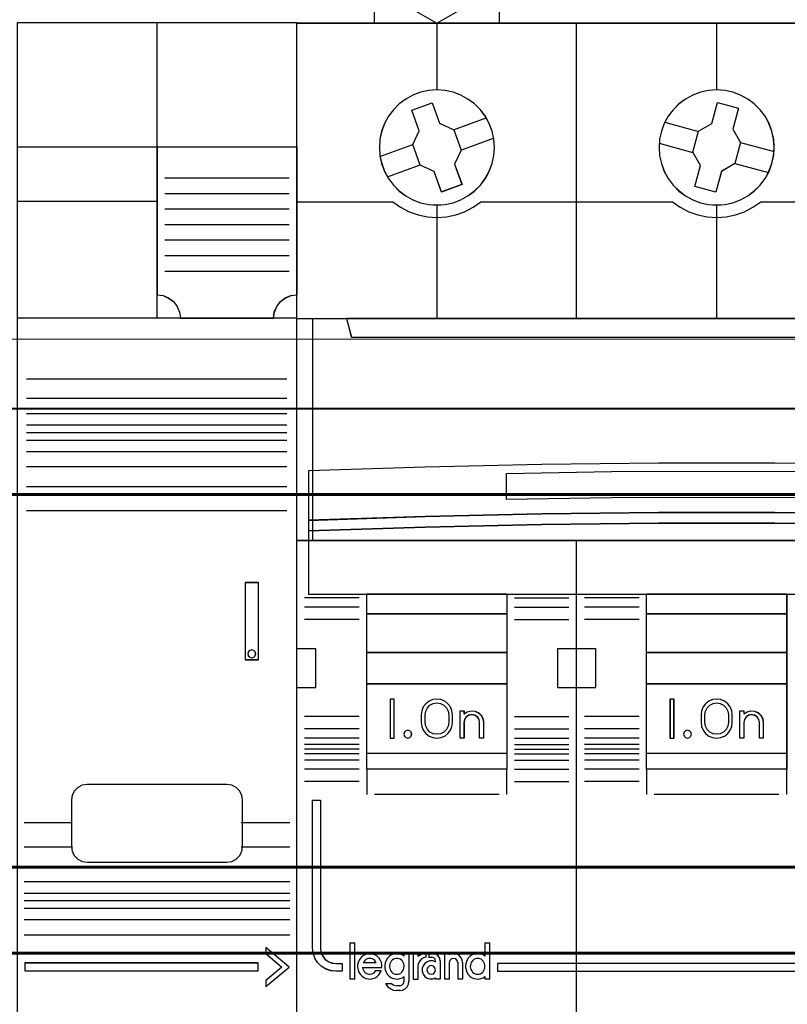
# Model space of a CAD drawing. Header units: millimetres. Extents: x -1290 to 1795, y -4192 to -1311.
# Tile 403 of 656: x 1454 to 1464, y -3689 to -3676. Entities that reach past the tile are written whole.
import ezdxf

# ---------------------------------------------------------------- set-up
doc = ezdxf.new("R2010")
doc.units = ezdxf.units.MM
doc.layers.add('30', color=7, linetype='Continuous')
doc.layers.add('45', color=7, linetype='Continuous')
doc.layers.add('Aparatura', color=7, linetype='Continuous', lineweight=13)

# ---------------------------------------------------------------- blocks, each defined once
blk = doc.blocks.new('*U213')
at = {"layer": '45', "color": 7}
for points in [[(500.464197, -233.598579), (500.464197, -228.589176), (500.464197, -228.589176), (501.593443, -228.343387), (502.734391, -228.179528), (503.887041, -228.097599), (505.045543, -228.097599), (506.192342, -228.179528), (507.339141, -228.343387), (508.468387, -228.589176), (508.468387, -228.589176), (508.468387, -233.598579), (500.464197, -233.598579)], [(507.474578, -229.692949), (506.47954, -229.528994), (505.472796, -229.41774), (504.466051, -229.388462), (503.46516, -229.41774), (502.458416, -229.528994), (501.463378, -229.692949), (501.463378, -229.692949), (501.463378, -231.865346), (501.463378, -231.865346), (504.466051, -233.598579), (504.466051, -233.598579), (507.474578, -231.865346), (507.474578, -231.865346), (507.474578, -229.692949), (507.474578, -229.692949)], [(513.455777, -233.587806), (531.452685, -233.587806), (531.452685, -233.587806), (549.44375, -233.587806), (549.44375, -233.587806), (549.44375, -316.565706), (549.44375, -316.565706), (531.452685, -316.565706), (531.452685, -316.565706), (513.455777, -316.565706), (513.455777, -316.565706), (495.464712, -316.565706), (495.464712, -316.565706), (495.464712, -233.587806), (495.464712, -233.587806), (513.455777, -233.587806), (513.455777, -233.587806)], [(508.169349, -241.59534), (508.134247, -241.062912), (508.023089, -240.548036), (507.830026, -240.056564), (507.58431, -239.588495), (507.268389, -239.167234), (506.893964, -238.792779), (506.466886, -238.482683), (506.004705, -238.225246), (505.507422, -238.038018), (504.992588, -237.926852), (504.466053, -237.885896), (503.945368, -237.926852), (503.418833, -238.038018), (502.927401, -238.225246), (502.46522, -238.482683), (502.043992, -238.792779), (501.669567, -239.167234), (501.353646, -239.588495), (501.096229, -240.056564), (500.914867, -240.548036), (500.803709, -241.062912), (500.768607, -241.59534), (500.803709, -242.121917), (500.914867, -242.636792), (501.096229, -243.134115), (501.353646, -243.596333), (501.669567, -244.023446), (502.043992, -244.397901), (502.46522, -244.713847), (502.927401, -244.965434), (503.418833, -245.152661), (503.945368, -245.263828), (504.466053, -245.298933), (504.992588, -245.263828), (505.507422, -245.152661), (506.004705, -244.965434), (506.466886, -244.713847), (506.893964, -244.397901), (507.268389, -244.023446), (507.58431, -243.596333), (507.830026, -243.134115), (508.023089, -242.636792), (508.134247, -242.121917), (508.169349, -241.59534)], [(508.165768, -241.595336), (508.130708, -241.063681), (508.019685, -240.549554), (507.826856, -240.058796), (507.581437, -239.591407), (507.265898, -239.170758), (506.891926, -238.796847), (506.465364, -238.487202), (506.003743, -238.230139), (505.507061, -238.043183), (504.99285, -237.932178), (504.466952, -237.891282), (503.946897, -237.932178), (503.420999, -238.043183), (502.930161, -238.230139), (502.468539, -238.487202), (502.047821, -238.796847), (501.673849, -239.170758), (501.35831, -239.591407), (501.101204, -240.058796), (500.920062, -240.549554), (500.809039, -241.063681), (500.773979, -241.595336), (500.809039, -242.121148), (500.920062, -242.635275), (501.101204, -243.131875), (501.35831, -243.593421), (501.673849, -244.019913), (502.047821, -244.393824), (502.468539, -244.709311), (502.930161, -244.960532), (503.420999, -245.147488), (503.946897, -245.258493), (504.466952, -245.293547), (504.99285, -245.258493), (505.507061, -245.147488), (506.003743, -244.960532), (506.465364, -244.709311), (506.891926, -244.393824), (507.265898, -244.019913), (507.581437, -243.593421), (507.826856, -243.131875), (508.019685, -242.635275), (508.130708, -242.121148), (508.165768, -241.595336)], [(526.158183, -241.59534), (526.123075, -241.062912), (526.006046, -240.548036), (525.824652, -240.056564), (525.573041, -239.588495), (525.251212, -239.167234), (524.876721, -238.792779), (524.455418, -238.482683), (523.987304, -238.225246), (523.495785, -238.038018), (522.980859, -237.926852), (522.460082, -237.885896), (521.927603, -237.926852), (521.412677, -238.038018), (520.921158, -238.225246), (520.453044, -238.482683), (520.031741, -238.792779), (519.65725, -239.167234), (519.335421, -239.588495), (519.08381, -240.056564), (518.902416, -240.548036), (518.785387, -241.062912), (518.750279, -241.59534), (518.785387, -242.121917), (518.902416, -242.636792), (519.08381, -243.134115), (519.335421, -243.596333), (519.65725, -244.023446), (520.031741, -244.397901), (520.453044, -244.713847), (520.921158, -244.965434), (521.412677, -245.152661), (521.927603, -245.263828), (522.460082, -245.298933), (522.980859, -245.263828), (523.495785, -245.152661), (523.987304, -244.965434), (524.455418, -244.713847), (524.876721, -244.397901), (525.251212, -244.023446), (525.573041, -243.596333), (525.824652, -243.134115), (526.006046, -242.636792), (526.123075, -242.121917), (526.158183, -241.59534)], [(526.152811, -241.595336), (526.117754, -241.063681), (526.000895, -240.549554), (525.819764, -240.058796), (525.568517, -239.591407), (525.247156, -239.170758), (524.873208, -238.796847), (524.452516, -238.487202), (523.985081, -238.230139), (523.494274, -238.043183), (522.980096, -237.932178), (522.460074, -237.891282), (521.928367, -237.932178), (521.414188, -238.043183), (520.923381, -238.230139), (520.455946, -238.487202), (520.035254, -238.796847), (519.661306, -239.170758), (519.339945, -239.591407), (519.088698, -240.058796), (518.907567, -240.549554), (518.790708, -241.063681), (518.755651, -241.595336), (518.790708, -242.121148), (518.907567, -242.635275), (519.088698, -243.131875), (519.339945, -243.593421), (519.661306, -244.019913), (520.035254, -244.393824), (520.455946, -244.709311), (520.923381, -244.960532), (521.414188, -245.147488), (521.928367, -245.258493), (522.460074, -245.293547), (522.980096, -245.258493), (523.494274, -245.147488), (523.985081, -244.960532), (524.452516, -244.709311), (524.873208, -244.393824), (525.247156, -244.019913), (525.568517, -243.593421), (525.819764, -243.131875), (526.000895, -242.635275), (526.117754, -242.121148), (526.152811, -241.595336)], [(521.282109, -240.55373), (522.137758, -240.062184), (522.137758, -240.062184), (522.501116, -238.704579), (522.501116, -238.704579), (523.860777, -239.067387), (523.860777, -239.067387), (523.497419, -240.424992), (523.497419, -240.424992), (523.98971, -241.279346), (523.98971, -241.279346), (523.626353, -242.631099), (523.626353, -242.631099), (522.770704, -243.134348), (522.770704, -243.134348), (522.407346, -244.480249), (522.407346, -244.480249), (521.047685, -244.117441), (521.047685, -244.117441), (521.411043, -242.765689), (521.411043, -242.765689), (520.918752, -241.905483), (520.918752, -241.905483), (521.282109, -240.55373), (521.282109, -240.55373)], [(502.847548, -239.196458), (504.161311, -238.722533), (504.161311, -238.722533), (504.642243, -240.038992), (504.642243, -240.038992), (505.55132, -240.454408), (505.55132, -240.454408), (506.026386, -241.770868), (506.026386, -241.770868), (505.604105, -242.671911), (505.604105, -242.671911), (506.085036, -243.98837), (506.085036, -243.98837), (504.765408, -244.462296), (504.765408, -244.462296), (504.290342, -243.151687), (504.290342, -243.151687), (503.387129, -242.73042), (503.387129, -242.73042), (502.912063, -241.413961), (502.912063, -241.413961), (503.328479, -240.518769), (503.328479, -240.518769), (502.847548, -239.196458), (502.847548, -239.196458)], [(495.464712, -252.58809), (549.44375, -252.58809), (549.44375, -266.884533), (495.464712, -266.884533), (495.464712, -252.58809)], [(495.468294, -252.591681), (549.440168, -252.591681), (549.440168, -266.880943), (495.468294, -266.880943), (495.468294, -252.591681)], [(498.648482, -252.58809), (498.964022, -253.796367), (498.964022, -253.796367), (545.94444, -253.796367), (545.94444, -253.796367), (546.25998, -252.58809), (498.648482, -252.58809)], [(498.652063, -252.591681), (498.967556, -253.790981), (545.940906, -253.790981), (546.256399, -252.591681), (498.652063, -252.591681)], [(548.702422, -262.396325), (541.1996, -262.150266), (533.702621, -261.986227), (526.199799, -261.904208), (518.708663, -261.904208), (511.205841, -261.986227), (503.714705, -262.150266), (496.20604, -262.396325), (496.20604, -265.577512), (503.714705, -265.331453), (511.205841, -265.167414), (518.708663, -265.079536), (526.199799, -265.079536), (533.702621, -265.167414), (541.1996, -265.331453), (548.702422, -265.577512), (548.702422, -262.396325)], [(548.702422, -265.570518), (541.1996, -265.322919), (533.702621, -265.157854), (526.199799, -265.069426), (518.708663, -265.069426), (511.205841, -265.157854), (503.714705, -265.322919), (496.20604, -265.570518), (496.20604, -266.254362), (503.714705, -266.012659), (511.205841, -265.841698), (518.708663, -265.759165), (526.199799, -265.759165), (533.702621, -265.841698), (541.1996, -266.012659), (548.702422, -266.254362), (548.702422, -265.570518)], [(548.69705, -265.571349), (541.195764, -265.326001), (533.700319, -265.162436), (526.199032, -265.074812), (518.70943, -265.074812), (511.208143, -265.162436), (503.718541, -265.326001), (496.211412, -265.571349), (496.211412, -266.248976), (503.718541, -266.00947), (511.208143, -265.840063), (518.70943, -265.758281), (526.199032, -265.758281), (533.700319, -265.840063), (541.195764, -266.00947), (548.69705, -266.248976), (548.69705, -265.571349)], [(548.69705, -265.571349), (541.195764, -265.326001), (533.700319, -265.162436), (526.199032, -265.074812), (518.70943, -265.074812), (511.208143, -265.162436), (503.718541, -265.326001), (496.211412, -265.571349), (496.211412, -266.248976), (503.718541, -266.00947), (511.208143, -265.840063), (518.70943, -265.758281), (526.199032, -265.758281), (533.700319, -265.840063), (541.195764, -266.00947), (548.69705, -266.248976), (548.69705, -265.571349)], [(548.702422, -266.245137), (541.1996, -266.00515), (533.702621, -265.835404), (526.199799, -265.753457), (518.708663, -265.753457), (511.205841, -265.835404), (503.714705, -266.00515), (496.20604, -266.245137), (496.20604, -270.319055), (548.702422, -270.319055), (548.702422, -266.245137)], [(499.962816, -270.308283), (508.964396, -270.308283), (508.964396, -281.586728), (499.962816, -281.586728), (499.962816, -270.308283)], [(499.966397, -270.313669), (508.959024, -270.313669), (508.959024, -281.581342), (499.966397, -281.581342), (499.966397, -270.313669)], [(499.966397, -270.313669), (508.959024, -270.313669), (508.959024, -281.581342), (499.966397, -281.581342), (499.966397, -270.313669)], [(517.94986, -270.308283), (526.958602, -270.308283), (526.958602, -281.586728), (517.94986, -281.586728), (517.94986, -270.308283)], [(517.955232, -270.313669), (526.95323, -270.313669), (526.95323, -281.581342), (517.955232, -281.581342), (517.955232, -270.313669)], [(517.955232, -270.313669), (526.95323, -270.313669), (526.95323, -281.581342), (517.955232, -281.581342), (517.955232, -270.313669)], [(499.962816, -271.575806), (508.964396, -271.575806), (508.964396, -274.087513), (499.962816, -274.087513), (499.962816, -271.575806)], [(499.966397, -271.581192), (508.959024, -271.581192), (508.959024, -274.082127), (499.966397, -274.082127), (499.966397, -271.581192)], [(499.966397, -271.581192), (508.959024, -271.581192), (508.959024, -274.082127), (499.966397, -274.082127), (499.966397, -271.581192)], [(517.94986, -271.575806), (526.958602, -271.575806), (526.958602, -274.087513), (517.94986, -274.087513), (517.94986, -271.575806)], [(517.955232, -271.581192), (526.95323, -271.581192), (526.95323, -274.082127), (517.955232, -274.082127), (517.955232, -271.581192)], [(517.955232, -271.581192), (526.95323, -271.581192), (526.95323, -274.082127), (517.955232, -274.082127), (517.955232, -271.581192)], [(499.962816, -276.078567), (508.964396, -276.078567), (508.964396, -280.581327), (499.962816, -280.581327), (499.962816, -276.078567)], [(517.94986, -276.078567), (526.958602, -276.078567), (526.958602, -280.581327), (517.94986, -280.581327), (517.94986, -276.078567)], [(517.955232, -276.083953), (526.95323, -276.083953), (526.95323, -280.577736), (517.955232, -280.577736), (517.955232, -276.083953)], [(501.715859, -277.076786), (501.46875, -277.076786), (501.46875, -279.577721), (501.715859, -279.577721), (501.715859, -277.076786)], [(519.708275, -277.076786), (519.455794, -277.076786), (519.455794, -279.577721), (519.708275, -279.577721), (519.708275, -277.076786)], [(496.472846, -283.577781), (496.975708, -283.577781), (496.975708, -293.069596), (497.010792, -293.332447), (497.104348, -293.571933), (497.262223, -293.782213), (497.472723, -293.939923), (497.71246, -294.039222), (497.975586, -294.074269), (498.36735, -294.074269), (498.36735, -294.570764), (497.975586, -294.570764), (497.636446, -294.535717), (497.320695, -294.424736), (497.034181, -294.249502), (496.794444, -294.010016), (496.619027, -293.723802), (496.50793, -293.408381), (496.472846, -293.069596), (496.472846, -283.577781)], [(501.895194, -294.768253), (501.983882, -294.762348), (502.072569, -294.732823), (502.149432, -294.691489), (502.220382, -294.626534), (502.279507, -294.555674), (502.320895, -294.4671), (502.350457, -294.37262), (502.362282, -294.284046), (502.362282, -294.183661), (502.344545, -294.089182), (502.297245, -294.006512), (502.249945, -293.923843), (502.184907, -293.852983), (502.108044, -293.805744), (502.025269, -293.770314), (501.936582, -293.746694), (501.847894, -293.746694), (501.765119, -293.770314), (501.676431, -293.805744), (501.599568, -293.852983), (501.534531, -293.923843), (501.487231, -294.006512), (501.451756, -294.089182), (501.428106, -294.183661), (501.422193, -294.284046), (501.434018, -294.37262), (501.463581, -294.4671), (501.504968, -294.555674), (501.570006, -294.626534), (501.640956, -294.691489), (501.723731, -294.732823), (501.806506, -294.762348), (501.895194, -294.768253)], [(507.089859, -294.768253), (507.178547, -294.762348), (507.267235, -294.732823), (507.344097, -294.691489), (507.415048, -294.626534), (507.474173, -294.555674), (507.51556, -294.4671), (507.545123, -294.37262), (507.556948, -294.284046), (507.556948, -294.183661), (507.53921, -294.089182), (507.49191, -294.006512), (507.44461, -293.923843), (507.379572, -293.852983), (507.308622, -293.805744), (507.225847, -293.770314), (507.137159, -293.746694), (507.042559, -293.746694), (506.959784, -293.770314), (506.871096, -293.805744), (506.800146, -293.852983), (506.729196, -293.923843), (506.681896, -294.006512), (506.646421, -294.089182), (506.622771, -294.183661), (506.616858, -294.284046), (506.628683, -294.37262), (506.658246, -294.4671), (506.711459, -294.555674), (506.764671, -294.626534), (506.835621, -294.691489), (506.918397, -294.732823), (507.001172, -294.762348), (507.089859, -294.768253)], [(504.37855, -294.488795), (504.342737, -294.352039), (504.241267, -294.250958), (504.103985, -294.215283), (503.966702, -294.250958), (503.859263, -294.352039), (503.82345, -294.488795), (503.859263, -294.631497), (503.966702, -294.732578), (504.103985, -294.768253), (504.241267, -294.732578), (504.342737, -294.631497), (504.37855, -294.488795)], [(508.362739, -294.073449), (508.362739, -294.570764), (548.433825, -294.570764), (548.433825, -294.073449), (508.362739, -294.073449)]]:
    blk.add_lwpolyline(points, close=True, dxfattribs=at)
at = {"layer": '45', "color": 59}
blk.add_lwpolyline([(513.456971, -233.593193), (531.451491, -233.593193), (549.440168, -233.593193), (549.440168, -316.562115), (531.451491, -316.562115), (513.456971, -316.562115), (495.468294, -316.562115), (495.468294, -233.593193), (513.456971, -233.593193)], close=True, dxfattribs=at)
at = {"layer": '45', "color": 7}
for points in [[(504.46092, -233.587806), (504.46092, -237.898463)], [(513.451756, -252.598862), (513.451756, -233.587806)], [(522.455126, -233.587806), (522.455126, -237.898463)], [(505.54068, -240.462236), (507.64469, -239.692027)], [(519.119152, -239.972103), (521.291206, -240.560981)], [(506.015201, -241.776439), (508.11742, -240.999048)], [(500.809792, -242.18578), (502.922755, -241.40839)], [(518.755651, -241.320417), (520.929496, -241.911091)], [(523.978966, -241.273738), (526.151021, -241.864411)], [(501.287895, -243.492802), (503.397276, -242.722593)], [(523.617256, -242.623848), (525.78931, -243.212726)], [(504.46092, -245.286365), (504.46092, -252.598862)], [(522.455126, -245.286365), (522.455126, -252.598862)], [(535.949438, -262.575672), (529.204875, -262.467461), (522.460312, -262.435634), (515.70406, -262.467461), (508.953652, -262.575672)], [(513.451756, -316.565706), (513.451756, -266.873761)], [(495.464712, -273.825391), (496.678771, -273.825391)], [(496.668027, -273.825391), (496.668027, -276.335303)], [(512.253813, -276.335303), (512.253813, -273.825391)], [(512.253813, -273.825391), (513.4625, -273.825391)], [(513.451756, -273.825391), (514.665814, -273.825391)], [(514.65507, -273.825391), (514.65507, -276.335303)], [(495.464712, -276.324531), (496.678771, -276.324531)], [(512.253813, -276.324531), (513.4625, -276.324531)], [(513.451756, -276.324531), (514.665814, -276.324531)], [(517.464595, -279.987063), (513.954928, -279.987063)], [(499.962816, -281.575956), (499.962816, -283.19896)], [(508.953652, -281.575956), (508.953652, -283.19896)], [(517.94986, -281.575956), (517.94986, -283.19896)], [(526.946068, -281.575956), (526.946068, -283.19896)], [(498.863359, -292.743088), (498.863359, -295.07885)], [(498.863359, -292.743088), (499.183885, -292.743088)], [(499.173141, -292.743088), (499.173141, -295.07885)], [(507.546204, -292.743088), (507.546204, -293.612042)], [(507.546204, -292.743088), (507.86673, -292.743088)], [(507.854195, -292.743088), (507.854195, -295.07885)], [(500.926184, -294.331891), (500.926184, -294.17897), (500.896747, -294.020168), (500.84376, -293.873128), (500.755449, -293.737852), (500.649475, -293.626102), (500.519951, -293.537879), (500.378653, -293.473182), (500.237355, -293.443774), (500.084282, -293.437892), (499.931209, -293.4673), (499.78991, -293.531997), (499.660387, -293.614339), (499.554413, -293.731971), (499.471989, -293.855484), (499.407227, -294.008404), (499.371903, -294.161325), (499.371903, -294.320128), (499.40134, -294.473048), (499.448439, -294.625969), (499.536751, -294.761245), (499.636837, -294.878877), (499.760473, -294.972982), (499.895884, -295.037679), (500.048957, -295.072969), (500.20203, -295.07885), (500.349216, -295.049442), (500.490514, -294.990627), (500.620038, -294.914166), (500.737786, -294.802416), (500.82021, -294.673022), (500.884972, -294.531864)], [(500.569845, -294.02677), (500.522431, -293.947618), (500.46909, -293.880643), (500.397969, -293.819757), (500.314993, -293.783226), (500.237945, -293.758871), (500.15497, -293.746694), (500.066068, -293.758871), (499.983093, -293.783226), (499.900118, -293.819757), (499.84085, -293.880643), (499.781583, -293.947618), (499.728242, -294.02677)], [(502.362282, -293.602576), (502.232711, -293.514353), (502.09136, -293.4673), (501.94412, -293.437892), (501.796879, -293.443774), (501.655529, -293.479063), (501.508288, -293.54376), (501.390496, -293.631984), (501.284483, -293.743734), (501.207918, -293.87901), (501.149022, -294.026049), (501.119574, -294.17897), (501.119574, -294.337772), (501.149022, -294.490693), (501.207918, -294.637732), (501.284483, -294.773009), (501.390496, -294.884758), (501.508288, -294.972982), (501.655529, -295.037679), (501.796879, -295.072969), (501.94412, -295.07885), (502.09136, -295.049442), (502.232711, -294.990627), (502.362282, -294.914166)], [(502.351539, -293.437892), (502.351539, -293.612042)], [(502.351539, -293.437892), (502.672064, -293.437892)], [(502.66132, -293.437892), (502.66132, -295.22966)], [(502.935289, -293.437892), (502.935289, -295.07885)], [(502.935289, -293.437892), (503.255815, -293.437892)], [(503.771521, -293.437892), (503.490349, -293.48146), (503.245071, -293.624609)], [(503.245071, -293.437892), (503.245071, -293.624609)], [(503.771521, -293.671289), (503.609997, -293.718875), (503.454455, -293.808099), (503.340789, -293.938961), (503.269001, -294.093615), (503.245071, -294.260167)], [(503.758987, -293.437892), (503.758987, -293.682061)], [(503.952377, -293.437892), (503.952377, -293.682061)], [(504.226345, -293.437892), (503.952377, -293.437892)], [(503.952377, -293.671289), (504.143976, -293.671289)], [(504.37855, -293.915458), (504.347886, -293.787269), (504.262024, -293.70181), (504.133232, -293.671289)], [(504.688332, -293.915458), (504.652429, -293.736371), (504.550702, -293.575192), (504.401103, -293.47371), (504.215602, -293.437892)], [(504.951557, -293.437892), (504.951557, -295.07885)], [(504.951557, -293.437892), (505.272083, -293.437892)], [(506.124431, -294.02677), (506.100784, -293.860219), (506.023934, -293.705564), (505.911614, -293.574702), (505.763824, -293.47953), (505.598299, -293.437892), (505.426863, -293.44384), (505.261339, -293.503323)], [(505.261339, -293.437892), (505.261339, -293.513297)], [(505.814649, -294.02677), (505.778951, -293.886732), (505.677809, -293.783226), (505.535019, -293.746694), (505.398179, -293.783226), (505.297036, -293.886732), (505.261339, -294.02677)], [(507.556948, -293.602576), (507.433088, -293.514353), (507.285635, -293.4673), (507.144081, -293.437892), (506.99073, -293.443774), (506.849176, -293.479063), (506.701723, -293.54376), (506.583761, -293.631984), (506.477595, -293.743734), (506.40092, -293.87901), (506.341939, -294.026049), (506.312449, -294.17897), (506.312449, -294.337772), (506.341939, -294.490693), (506.40092, -294.637732), (506.477595, -294.773009), (506.583761, -294.884758), (506.701723, -294.972982), (506.849176, -295.037679), (506.99073, -295.072969), (507.144081, -295.07885), (507.285635, -295.049442), (507.433088, -294.990627), (507.556948, -294.914166)], [(499.681685, -294.324799), (500.926184, -294.324799)], [(499.681685, -294.324799), (499.70538, -294.420681), (499.746847, -294.504578), (499.794238, -294.588475), (499.8594, -294.654393), (499.930486, -294.708327), (500.007497, -294.744283), (500.096354, -294.768253), (500.179288, -294.768253), (500.27407, -294.750275), (500.35108, -294.71432), (500.434014, -294.666379), (500.493252, -294.60046), (500.546567, -294.528548)], [(499.728242, -294.015998), (500.569845, -294.015998)], [(502.935289, -295.07885), (503.255815, -295.07885), (503.255815, -294.249394)], [(504.37855, -293.969036), (504.207006, -293.910072), (504.023632, -293.910072), (503.846173, -293.969036), (503.692375, -294.075172), (503.579984, -294.222582), (503.520831, -294.393579), (503.520831, -294.576368), (503.579984, -294.759158), (503.692375, -294.906569), (503.846173, -295.012704), (504.023632, -295.071669), (504.207006, -295.071669), (504.37855, -295.006808)], [(504.367806, -293.904685), (504.367806, -293.980091)], [(504.677588, -293.904685), (504.677588, -295.07885)], [(505.261339, -294.015998), (505.261339, -295.07885)], [(505.803905, -294.015998), (505.803905, -295.07885)], [(506.113687, -294.015998), (506.113687, -295.07885)], [(498.863359, -295.068078), (499.183885, -295.068078)], [(500.534032, -294.524084), (500.884999, -294.524084)], [(502.351539, -294.902905), (502.351539, -295.22966)], [(504.367806, -294.996264), (504.367806, -295.07885)], [(504.367806, -295.068078), (504.688332, -295.068078)], [(504.951557, -295.068078), (505.272083, -295.068078)], [(505.803905, -295.068078), (506.124431, -295.068078)], [(507.546204, -294.902905), (507.546204, -295.07885)], [(507.546204, -295.068078), (507.86673, -295.068078)], [(501.160759, -295.35354), (501.291232, -295.545045), (501.469151, -295.688674), (501.676723, -295.784426), (501.902086, -295.820333)], [(501.160759, -295.35354), (501.55112, -295.35354)], [(501.540376, -295.35354), (501.709174, -295.466648), (501.902086, -295.50435)], [(501.889552, -295.493578), (502.093685, -295.493578)], [(502.082942, -295.820333), (502.261464, -295.790559), (502.428084, -295.701235), (502.559, -295.576182), (502.642311, -295.409445), (502.672064, -295.218888)], [(502.082942, -295.50435), (502.222612, -295.461835), (502.325847, -295.358582), (502.362282, -295.218888)], [(502.093685, -295.809561), (501.889552, -295.809561)]]:
    blk.add_lwpolyline(points, dxfattribs=at)
at = {"layer": '45', "color": 251}
for points in [[(521.284843, -240.555667), (522.138496, -240.065038), (522.501007, -238.709966), (523.857496, -239.072097), (523.494986, -240.427169), (523.986129, -241.27993), (523.623619, -242.629161), (522.769966, -243.131473), (522.407456, -244.474863), (521.050966, -244.112732), (521.413476, -242.7635), (520.922333, -241.904899), (521.284843, -240.555667)], [(502.85292, -239.199456), (504.162323, -238.726124), (504.641659, -240.040936), (505.547719, -240.455832), (506.021209, -241.770644), (505.600329, -242.67056), (506.079665, -243.985372), (504.764415, -244.458705), (504.290925, -243.149736), (503.39071, -242.728996), (502.917221, -241.414184), (503.332255, -240.520112), (502.85292, -239.199456)], [(548.69705, -266.247954), (541.195764, -266.008345), (533.700319, -265.838866), (526.199032, -265.757048), (518.70943, -265.757048), (511.208143, -265.838866), (503.718541, -266.008345), (496.211412, -266.247954), (496.211412, -270.315464), (548.69705, -270.315464), (548.69705, -266.247954)], [(548.69705, -266.247954), (541.195764, -266.008345), (533.700319, -265.838866), (526.199032, -265.757048), (518.70943, -265.757048), (511.208143, -265.838866), (503.718541, -266.008345), (496.211412, -266.247954), (496.211412, -270.315464), (548.69705, -270.315464), (548.69705, -266.247954)], [(499.966397, -276.083953), (508.959024, -276.083953), (508.959024, -280.577736), (499.966397, -280.577736), (499.966397, -276.083953)]]:
    blk.add_lwpolyline(points, close=True, dxfattribs=at)
for points in [[(495.464712, -245.088876), (501.644233, -245.088876)], [(501.633489, -245.088876), (502.136839, -245.437008), (502.681158, -245.726134), (503.260595, -245.932653), (503.857591, -246.056564), (504.466292, -246.097868), (505.080846, -246.056564), (505.677842, -245.932653), (506.251426, -245.726134), (506.795746, -245.437008), (507.299095, -245.088876)], [(507.288351, -245.088876), (519.631277, -245.088876)], [(519.620533, -245.088876), (520.118187, -245.437008), (520.662678, -245.726134), (521.242298, -245.932653), (521.845337, -246.056564), (522.460086, -246.097868), (523.063125, -246.056564), (523.666164, -245.932653), (524.245784, -245.726134), (524.790275, -245.437008), (525.287929, -245.088876)], [(525.275395, -245.088876), (537.620111, -245.088876)], [(508.953652, -264.245356), (508.953652, -262.563104)], [(535.949438, -264.245356), (529.204875, -264.137145), (522.460312, -264.105318), (515.70406, -264.137145), (508.953652, -264.245356)], [(499.477551, -270.559633), (495.960721, -270.559633)], [(509.455033, -270.559633), (512.961119, -270.559633)], [(517.464595, -270.559633), (513.954928, -270.559633)], [(499.477551, -271.161078), (495.960721, -271.161078)], [(509.455033, -271.161078), (512.961119, -271.161078)], [(517.464595, -271.161078), (513.954928, -271.161078)], [(499.477551, -271.961808), (495.960721, -271.961808)], [(509.455033, -271.961808), (512.961119, -271.961808)], [(517.464595, -271.961808), (513.954928, -271.961808)], [(499.477551, -278.193499), (495.960721, -278.193499)], [(509.455033, -278.193499), (512.961119, -278.193499)], [(517.464595, -278.193499), (513.954928, -278.193499)], [(499.477551, -278.987048), (495.960721, -278.987048)], [(509.455033, -278.987048), (512.961119, -278.987048)], [(517.464595, -278.987048), (513.954928, -278.987048)], [(499.477551, -279.588493), (495.960721, -279.588493)], [(509.455033, -279.588493), (512.961119, -279.588493)], [(517.464595, -279.588493), (513.954928, -279.588493)], [(499.477551, -279.987063), (495.960721, -279.987063)], [(499.477551, -280.290479), (495.960721, -280.290479)], [(509.455033, -279.987063), (512.961119, -279.987063)], [(509.455033, -280.290479), (512.961119, -280.290479)], [(517.464595, -280.290479), (513.954928, -280.290479)], [(499.477551, -280.588508), (495.960721, -280.588508)], [(499.477551, -280.990669), (495.960721, -280.990669)], [(509.455033, -280.588508), (512.961119, -280.588508)], [(509.455033, -280.990669), (512.961119, -280.990669)], [(517.464595, -280.588508), (513.954928, -280.588508)], [(517.464595, -280.990669), (513.954928, -280.990669)], [(499.477551, -281.586728), (495.960721, -281.586728)], [(509.455033, -281.586728), (512.961119, -281.586728)], [(517.464595, -281.586728), (513.954928, -281.586728)], [(499.477551, -282.382072), (495.960721, -282.382072)], [(509.455033, -282.382072), (512.961119, -282.382072)], [(517.464595, -282.382072), (513.954928, -282.382072)], [(500.464197, -283.186393), (508.468387, -283.186393)], [(518.445869, -283.186393), (526.460802, -283.186393)]]:
    blk.add_lwpolyline(points, dxfattribs=at)
at = {"layer": '45', "color": 4}
blk.add_lwpolyline([(496.469265, -252.58809), (496.469265, -266.884533)], dxfattribs=at)
blk.add_lwpolyline([(548.69705, -262.398713), (541.195764, -262.153256), (533.700319, -261.989618), (526.199032, -261.907798), (518.70943, -261.907798), (511.208143, -261.989618), (503.718541, -262.153256), (496.211412, -262.398713), (496.211412, -265.572126), (503.718541, -265.326669), (511.208143, -265.16303), (518.70943, -265.075367), (526.199032, -265.075367), (533.700319, -265.16303), (541.195764, -265.326669), (548.69705, -265.572126), (548.69705, -262.398713)], close=True, dxfattribs=at)
blk.add_lwpolyline([(548.69705, -262.398713), (541.195764, -262.153256), (533.700319, -261.989618), (526.199032, -261.907798), (518.70943, -261.907798), (511.208143, -261.989618), (503.718541, -262.153256), (496.211412, -262.398713), (496.211412, -265.572126), (503.718541, -265.326669), (511.208143, -265.16303), (518.70943, -265.075367), (526.199032, -265.075367), (533.700319, -265.16303), (541.195764, -265.326669), (548.69705, -265.572126), (548.69705, -262.398713)], close=True, dxfattribs=at)
at = {"layer": '45', "color": 255}
for points in [[(501.71944, -277.0714), (501.463378, -277.0714), (501.463378, -277.0714), (501.463378, -279.583107), (501.463378, -279.583107), (501.71944, -279.583107), (501.71944, -279.583107), (501.71944, -277.0714), (501.71944, -277.0714)], [(505.470845, -278.074909), (505.435597, -277.822565), (505.335729, -277.57022), (505.171241, -277.370692), (504.971506, -277.206375), (504.730648, -277.106611), (504.466292, -277.0714), (504.207811, -277.106611), (503.961078, -277.206375), (503.755468, -277.370692), (503.59098, -277.57022), (503.496987, -277.822565), (503.461739, -278.074909), (503.461739, -278.074909), (503.461739, -278.579598), (503.461739, -278.579598), (503.496987, -278.837811), (503.59098, -279.078418), (503.755468, -279.295552), (503.961078, -279.448132), (504.207811, -279.547896), (504.466292, -279.583107), (504.730648, -279.547896), (504.971506, -279.448132), (505.171241, -279.295552), (505.335729, -279.078418), (505.435597, -278.837811), (505.470845, -278.579598), (505.470845, -278.579598), (505.470845, -278.074909), (505.470845, -278.074909)], [(503.71243, -278.579543), (503.71243, -278.074477), (503.71243, -278.074477), (503.747755, -277.839562), (503.853731, -277.634012), (504.024469, -277.463699), (504.230533, -277.357987), (504.466034, -277.32275), (504.701536, -277.357987), (504.913487, -277.463699), (505.078338, -277.634012), (505.184313, -277.839562), (505.225526, -278.074477), (505.225526, -278.074477), (505.225526, -278.579543), (505.225526, -278.579543), (505.184313, -278.814458), (505.078338, -279.025881), (504.913487, -279.190321), (504.701536, -279.296033), (504.466034, -279.337143), (504.230533, -279.296033), (504.024469, -279.190321), (503.853731, -279.025881), (503.747755, -278.814458), (503.71243, -278.579543), (503.71243, -278.579543)], [(519.713647, -277.0714), (519.452212, -277.0714), (519.452212, -277.0714), (519.452212, -279.583107), (519.452212, -279.583107), (519.713647, -279.583107), (519.713647, -279.583107), (519.713647, -277.0714), (519.713647, -277.0714)], [(523.457888, -278.074909), (523.422641, -277.822565), (523.322773, -277.57022), (523.16416, -277.370692), (522.952675, -277.206375), (522.711817, -277.106611), (522.45921, -277.0714), (522.194854, -277.106611), (521.953997, -277.206375), (521.742512, -277.370692), (521.583898, -277.57022), (521.484031, -277.822565), (521.448783, -278.074909), (521.448783, -278.074909), (521.448783, -278.579598), (521.448783, -278.579598), (521.484031, -278.837811), (521.583898, -279.078418), (521.742512, -279.295552), (521.953997, -279.448132), (522.194854, -279.547896), (522.45921, -279.583107), (522.711817, -279.547896), (522.952675, -279.448132), (523.16416, -279.295552), (523.322773, -279.078418), (523.422641, -278.837811), (523.457888, -278.579598), (523.457888, -278.579598), (523.457888, -278.074909), (523.457888, -278.074909)], [(521.701264, -278.579543), (521.701264, -278.074477), (521.701264, -278.074477), (521.73656, -277.839562), (521.848328, -277.634012), (522.01304, -277.463699), (522.224811, -277.357987), (522.460114, -277.32275), (522.683651, -277.357987), (522.895423, -277.463699), (523.066017, -277.634012), (523.171903, -277.839562), (523.207198, -278.074477), (523.207198, -278.074477), (523.207198, -278.579543), (523.207198, -278.579543), (523.171903, -278.814458), (523.066017, -279.025881), (522.895423, -279.190321), (522.683651, -279.296033), (522.460114, -279.337143), (522.224811, -279.296033), (522.01304, -279.190321), (521.848328, -279.025881), (521.73656, -278.814458), (521.701264, -278.579543), (521.701264, -278.579543)], [(506.208758, -277.825451), (506.208758, -278.013561), (506.208758, -278.013561), (506.420709, -277.884235), (506.662098, -277.825451), (506.903487, -277.848965), (507.133101, -277.94302), (507.309727, -278.113495), (507.433365, -278.336876), (507.474578, -278.577892), (507.474578, -278.577892), (507.474578, -279.583107), (507.474578, -279.583107), (507.215527, -279.583107), (507.215527, -279.583107), (507.215527, -278.577892), (507.215527, -278.577892), (507.180201, -278.383904), (507.068338, -278.219307), (506.903487, -278.113495), (506.715086, -278.072346), (506.520798, -278.113495), (506.355947, -278.219307), (506.249971, -278.383904), (506.208758, -278.577892), (506.208758, -278.577892), (506.208758, -279.583107), (506.208758, -279.583107), (505.961482, -279.583107), (505.961482, -279.583107), (505.961482, -277.825451), (505.961482, -277.825451), (506.208758, -277.825451), (506.208758, -277.825451)], [(506.212374, -277.830837), (506.212374, -278.017794), (506.422821, -277.889261), (506.662496, -277.830837), (506.90217, -277.854207), (507.130154, -277.947685), (507.305526, -278.117116), (507.428286, -278.339128), (507.469206, -278.578667), (507.469206, -279.577721), (507.211994, -279.577721), (507.211994, -278.578667), (507.17692, -278.385867), (507.065851, -278.222279), (506.90217, -278.117116), (506.715107, -278.076219), (506.522198, -278.117116), (506.358518, -278.222279), (506.253295, -278.385867), (506.212374, -278.578667), (506.212374, -279.577721), (505.966854, -279.577721), (505.966854, -277.830837), (506.212374, -277.830837)], [(524.203689, -277.825451), (524.203689, -278.013561), (524.203689, -278.013561), (524.409509, -277.884235), (524.650612, -277.825451), (524.897596, -277.848965), (525.115177, -277.94302), (525.303355, -278.113495), (525.415086, -278.336876), (525.45625, -278.577892), (525.45625, -278.577892), (525.45625, -279.583107), (525.45625, -279.583107), (525.203385, -279.583107), (525.203385, -279.583107), (525.203385, -278.577892), (525.203385, -278.577892), (525.168102, -278.383904), (525.062252, -278.219307), (524.897596, -278.113495), (524.703537, -278.072346), (524.509479, -278.113495), (524.344823, -278.219307), (524.238973, -278.383904), (524.203689, -278.577892), (524.203689, -278.577892), (524.203689, -279.583107), (524.203689, -279.583107), (523.944944, -279.583107), (523.944944, -279.583107), (523.944944, -277.825451), (523.944944, -277.825451), (524.203689, -277.825451), (524.203689, -277.825451)], [(524.206044, -277.830837), (524.206044, -278.017794), (524.410889, -277.889261), (524.650849, -277.830837), (524.896662, -277.854207), (525.113212, -277.947685), (525.300498, -278.117116), (525.4117, -278.339128), (525.452669, -278.578667), (525.452669, -279.577721), (525.201003, -279.577721), (525.201003, -278.578667), (525.165886, -278.385867), (525.060538, -278.222279), (524.896662, -278.117116), (524.703523, -278.076219), (524.510384, -278.117116), (524.346509, -278.222279), (524.24116, -278.385867), (524.206044, -278.578667), (524.206044, -279.577721), (523.948526, -279.577721), (523.948526, -277.830837), (524.206044, -277.830837)], [(502.847548, -279.332341), (502.811777, -279.200988), (502.72235, -279.105458), (502.59119, -279.069635), (502.465992, -279.105458), (502.376565, -279.200988), (502.340795, -279.332341), (502.376565, -279.451754), (502.465992, -279.547284), (502.59119, -279.583107), (502.72235, -279.547284), (502.811777, -279.451754), (502.847548, -279.332341)], [(502.842176, -279.332216), (502.807037, -279.203618), (502.71919, -279.110093), (502.590348, -279.075021), (502.467362, -279.110093), (502.379515, -279.203618), (502.344376, -279.332216), (502.379515, -279.449123), (502.467362, -279.542649), (502.590348, -279.577721), (502.71919, -279.542649), (502.807037, -279.449123), (502.842176, -279.332216)], [(520.834591, -279.332341), (520.798862, -279.200988), (520.703583, -279.105458), (520.584484, -279.069635), (520.453475, -279.105458), (520.358196, -279.200988), (520.322466, -279.332341), (520.358196, -279.451754), (520.453475, -279.547284), (520.584484, -279.583107), (520.703583, -279.547284), (520.798862, -279.451754), (520.834591, -279.332341)], [(520.83101, -279.332216), (520.79578, -279.203618), (520.701834, -279.110093), (520.584401, -279.075021), (520.455224, -279.110093), (520.361278, -279.203618), (520.326048, -279.332216), (520.361278, -279.449123), (520.455224, -279.542649), (520.584401, -279.577721), (520.701834, -279.542649), (520.79578, -279.449123), (520.83101, -279.332216)]]:
    blk.add_lwpolyline(points, close=True, dxfattribs=at)
at = {"layer": '45', "color": 1}
for points in [[(496.469265, -283.572395), (496.974504, -283.572395), (496.974504, -283.572395), (496.974504, -293.073512), (496.974504, -293.073512), (497.009753, -293.336619), (497.103751, -293.57634), (497.262372, -293.786826), (497.473867, -293.944691), (497.714737, -294.044087), (497.979106, -294.079168), (497.979106, -294.079168), (498.372722, -294.079168), (498.372722, -294.079168), (498.372722, -294.57615), (498.372722, -294.57615), (497.979106, -294.57615), (497.979106, -294.57615), (497.638364, -294.541069), (497.321121, -294.429979), (497.033252, -294.254573), (496.792383, -294.014853), (496.616137, -293.728358), (496.504514, -293.412628), (496.469265, -293.073512), (496.469265, -293.073512), (496.469265, -283.572395), (496.469265, -283.572395)], [(508.357367, -294.068063), (508.357367, -294.57615), (508.357367, -294.57615), (548.439197, -294.57615), (548.439197, -294.57615), (548.439197, -294.068063), (548.439197, -294.068063), (508.357367, -294.068063), (508.357367, -294.068063)]]:
    blk.add_lwpolyline(points, close=True, dxfattribs=at)
blk = doc.blocks.new('*U214')
at = {"layer": '45', "color": 7}
for points in [[(495.462922, -233.600374), (486.469309, -233.600374), (486.469309, -233.600374), (477.470506, -233.600374), (477.470506, -233.600374), (477.470506, -316.556729), (477.470506, -316.556729), (486.469309, -316.556729), (486.469309, -316.556729), (495.462922, -316.556729), (495.462922, -316.556729), (495.462922, -233.600374), (495.462922, -233.600374)], [(495.45934, -233.603965), (486.469308, -233.603965), (477.474087, -233.603965), (477.474087, -316.553139), (486.469308, -316.553139), (495.45934, -316.553139), (495.45934, -233.603965)], [(495.46346, -241.590337), (486.464923, -241.590337), (486.480501, -241.5592), (486.480501, -251.035056), (486.464923, -251.097329), (486.854358, -251.138844), (487.212638, -251.294526), (487.524185, -251.528049), (487.768231, -251.839414), (487.91362, -252.207862), (487.970737, -252.597067), (487.965545, -252.586688), (493.962839, -252.586688), (493.968031, -252.597067), (494.014763, -252.207862), (494.170537, -251.839414), (494.404198, -251.528049), (494.715746, -251.294526), (495.08441, -251.138844), (495.46346, -251.097329), (495.479037, -251.035056), (495.479037, -241.5592), (495.46346, -241.590337)], [(495.458104, -241.593907), (486.468504, -241.593907), (486.484066, -241.562791), (486.484066, -251.032481), (486.468504, -251.094714), (486.857552, -251.136202), (487.215476, -251.291783), (487.526715, -251.525154), (487.770518, -251.836316), (487.915763, -252.204524), (487.972823, -252.593476), (487.967636, -252.583104), (493.958973, -252.583104), (493.96416, -252.593476), (494.010846, -252.204524), (494.166465, -251.836316), (494.399893, -251.525154), (494.711132, -251.291783), (495.07943, -251.136202), (495.458104, -251.094714), (495.473666, -251.032481), (495.473666, -241.562791), (495.458104, -241.593907)], [(492.159179, -269.577572), (492.968551, -269.577572), (492.968551, -269.577572), (492.968551, -274.575851), (492.968551, -274.575851), (492.159179, -274.575851), (492.159179, -274.575851), (492.159179, -269.577572), (492.159179, -269.577572)], [(492.164551, -269.582958), (492.96497, -269.582958), (492.96497, -274.57226), (492.164551, -274.57226), (492.164551, -269.582958)], [(492.809184, -274.172173), (492.777959, -274.05255), (492.68949, -273.964133), (492.564592, -273.927727), (492.444899, -273.964133), (492.340818, -274.05255), (492.309593, -274.172173), (492.340818, -274.307399), (492.444899, -274.395815), (492.564592, -274.432222), (492.68949, -274.395815), (492.777959, -274.307399), (492.809184, -274.172173)], [(490.965551, -282.570584), (481.973249, -282.570584), (481.973249, -282.570584), (481.661737, -282.617348), (481.381377, -282.762833), (481.158127, -282.986258), (481.017947, -283.261641), (480.97122, -283.563004), (480.97122, -283.563004), (480.97122, -286.571438), (480.97122, -286.571438), (481.017947, -286.883193), (481.158127, -287.163773), (481.381377, -287.387197), (481.661737, -287.532683), (481.973249, -287.57425), (481.973249, -287.57425), (490.965551, -287.57425), (490.965551, -287.57425), (491.282254, -287.532683), (491.557423, -287.387197), (491.780673, -287.163773), (491.926045, -286.883193), (491.96758, -286.571438), (491.96758, -286.571438), (491.96758, -283.563004), (491.96758, -283.563004), (491.926045, -283.261641), (491.780673, -282.986258), (491.557423, -282.762833), (491.282254, -282.617348), (490.965551, -282.570584), (490.965551, -282.570584)], [(490.961158, -282.575971), (481.977642, -282.575971), (481.666435, -282.62265), (481.386348, -282.767874), (481.163316, -282.990898), (481.023273, -283.265787), (480.976592, -283.56661), (480.976592, -286.569647), (481.023273, -286.880842), (481.163316, -287.160918), (481.386348, -287.383942), (481.666435, -287.529166), (481.977642, -287.570659), (490.961158, -287.570659), (491.277552, -287.529166), (491.552452, -287.383942), (491.775483, -287.160918), (491.920714, -286.880842), (491.962208, -286.569647), (491.962208, -283.56661), (491.920714, -283.265787), (491.775483, -282.990898), (491.552452, -282.767874), (491.277552, -282.62265), (490.961158, -282.575971)], [(494.970494, -294.319325), (493.460979, -293.053685), (493.460979, -293.053685), (493.460979, -293.449523), (493.460979, -293.449523), (494.500403, -294.319325), (494.500403, -294.319325), (493.460979, -295.189126), (493.460979, -295.189126), (493.460979, -295.579755), (493.460979, -295.579755), (494.970494, -294.319325), (494.970494, -294.319325)], [(494.966913, -294.319313), (493.466351, -293.059071), (493.466351, -293.453221), (494.49961, -294.319313), (493.466351, -295.185406), (493.466351, -295.574369), (494.966913, -294.319313)], [(477.971887, -294.059086), (477.971887, -294.563582), (492.96497, -294.563582), (492.96497, -294.059086), (477.971887, -294.059086)]]:
    blk.add_lwpolyline(points, close=True, dxfattribs=at)
for points in [[(486.464923, -233.600374), (486.464923, -252.597067)], [(486.473876, -241.589721), (477.470506, -241.589721)], [(494.970494, -243.591547), (486.968095, -243.591547)], [(494.970494, -244.591561), (486.968095, -244.591561)], [(486.473876, -245.085285), (477.470506, -245.085285)], [(494.970494, -245.5826), (486.968095, -245.5826)], [(494.970494, -246.582615), (486.968095, -246.582615)], [(494.970494, -247.584425), (486.968095, -247.584425)], [(494.970494, -248.58444), (486.968095, -248.58444)], [(494.970494, -249.584455), (486.968095, -249.584455)], [(486.473876, -252.586295), (477.470506, -252.586295)], [(495.462922, -252.586295), (486.464923, -252.586295)]]:
    blk.add_lwpolyline(points, dxfattribs=at)
at = {"layer": '45', "color": 253}
for points in [[(494.809336, -256.507359), (478.072163, -256.507359)], [(494.809336, -257.765905), (478.072163, -257.765905)], [(494.809336, -258.751557), (478.072163, -258.751557)], [(494.809336, -259.476882), (478.072163, -259.476882)], [(494.809336, -259.96522), (478.072163, -259.96522)], [(494.809336, -260.451762), (478.072163, -260.451762)], [(494.809336, -261.178883), (478.072163, -261.178883)], [(494.809336, -262.153763), (478.072163, -262.153763)], [(494.809336, -263.428467), (478.072163, -263.428467)], [(494.809336, -264.983248), (478.072163, -264.983248)], [(481.001661, -285.049975), (477.927121, -285.049975)], [(495.011679, -285.049975), (491.869094, -285.049975)], [(481.028521, -286.604756), (477.927121, -286.604756)], [(495.011679, -286.604756), (491.869094, -286.604756)], [(495.011679, -287.874075), (477.927121, -287.874075)], [(495.011679, -288.848955), (477.927121, -288.848955)], [(495.011679, -289.581461), (477.927121, -289.581461)], [(495.011679, -290.062617), (477.927121, -290.062617)], [(495.011679, -290.559932), (477.927121, -290.559932)], [(495.011679, -291.292438), (477.927121, -291.292438)], [(495.011679, -292.261932), (477.927121, -292.261932)]]:
    blk.add_lwpolyline(points, dxfattribs=at)
at = {"layer": '45', "color": 255}
blk.add_lwpolyline([(492.812765, -274.171136), (492.780981, -274.049385), (492.690926, -273.959395), (492.56379, -273.92234), (492.441952, -273.959395), (492.336005, -274.049385), (492.304221, -274.171136), (492.336005, -274.308768), (492.441952, -274.398758), (492.56379, -274.435813), (492.690926, -274.398758), (492.780981, -274.308768), (492.812765, -274.171136)], close=True, dxfattribs=at)
at = {"layer": '45', "color": 1}
blk.add_lwpolyline([(477.968306, -294.055496), (477.968306, -294.568968), (477.968306, -294.568968), (492.968551, -294.568968), (492.968551, -294.568968), (492.968551, -294.055496), (492.968551, -294.055496), (477.968306, -294.055496), (477.968306, -294.055496)], close=True, dxfattribs=at)
blk = doc.blocks.new('*U222')
at = {"layer": '30', "color": 7}
for points in [[(117.203183, -407.003322), (764.797637, -407.003322), (117.203183, -407.003322)], [(764.797637, -407.003322), (117.203183, -407.003322), (117.203183, -409.539374), (117.203183, -411.03606), (117.203183, -412.574321), (764.797637, -412.574321), (764.797637, -411.03606), (764.797637, -409.539374), (764.797637, -407.003322)], [(117.203183, -412.488144), (764.797637, -412.488144), (117.203183, -412.488144)], [(764.797637, -412.488144), (117.203183, -412.488144), (117.203183, -414.007719), (117.203183, -435.076424), (117.203183, -436.55493), (764.797637, -436.55493), (764.797637, -435.076424), (764.797637, -414.007719), (764.797637, -412.488144)], [(117.203183, -436.468753), (764.797637, -436.468753), (117.203183, -436.468753)], [(764.797637, -436.468753), (117.203183, -436.468753), (117.203183, -437.964885), (117.203183, -439.544136), (117.203183, -442.07925), (764.797637, -442.07925), (764.797637, -439.544136), (764.797637, -437.964885), (764.797637, -436.468753)], [(764.754661, -436.510046), (117.246158, -436.510046), (117.246158, -437.983677), (117.246158, -439.539176), (117.246158, -442.036161), (764.754661, -442.036161), (764.754661, -439.539176), (764.754661, -437.983677), (764.754661, -436.510046)], [(117.203183, -441.993072), (764.797637, -441.993072), (117.203183, -441.993072)]]:
    blk.add_lwpolyline(points, close=True, dxfattribs=at)
at = {"layer": '30', "color": 59}
blk.add_lwpolyline([(764.754661, -407.046411), (117.246158, -407.046411), (117.246158, -409.543232), (117.246158, -411.016766), (117.246158, -412.531232), (764.754661, -412.531232), (764.754661, -411.016766), (764.754661, -409.543232), (764.754661, -407.046411)], close=True, dxfattribs=at)

msp = doc.modelspace()

# ---------------------------------------------------------------- linework, layer by layer
at = {"layer": 'Aparatura', "color": 7, "lineweight": 13}
msp.add_lwpolyline([(1412.53, -3689.403), (1412.53, -3680.418), (1542.039, -3680.418), (1542.039, -3689.403)], dxfattribs=at)
msp.add_lwpolyline([(1542.039, -3689.403), (1412.53, -3689.403), (1412.53, -3680.418), (1542.039, -3680.418), (1542.039, -3689.403)], close=True, dxfattribs=at)

# ---------------------------------------------------------------- block references
at = {"layer": 'Aparatura', "color": 7, "lineweight": 13, "xscale": 0.2, "yscale": 0.2, "zscale": 0.2}
for name, p in [('*U213', (1358.829, -3629.635)), ('*U214', (1358.83, -3629.632)), ('*U222', (1388.984, -3599.91))]:
    msp.add_blockref(name, p, dxfattribs=at)

doc.saveas('drawing.dxf')
